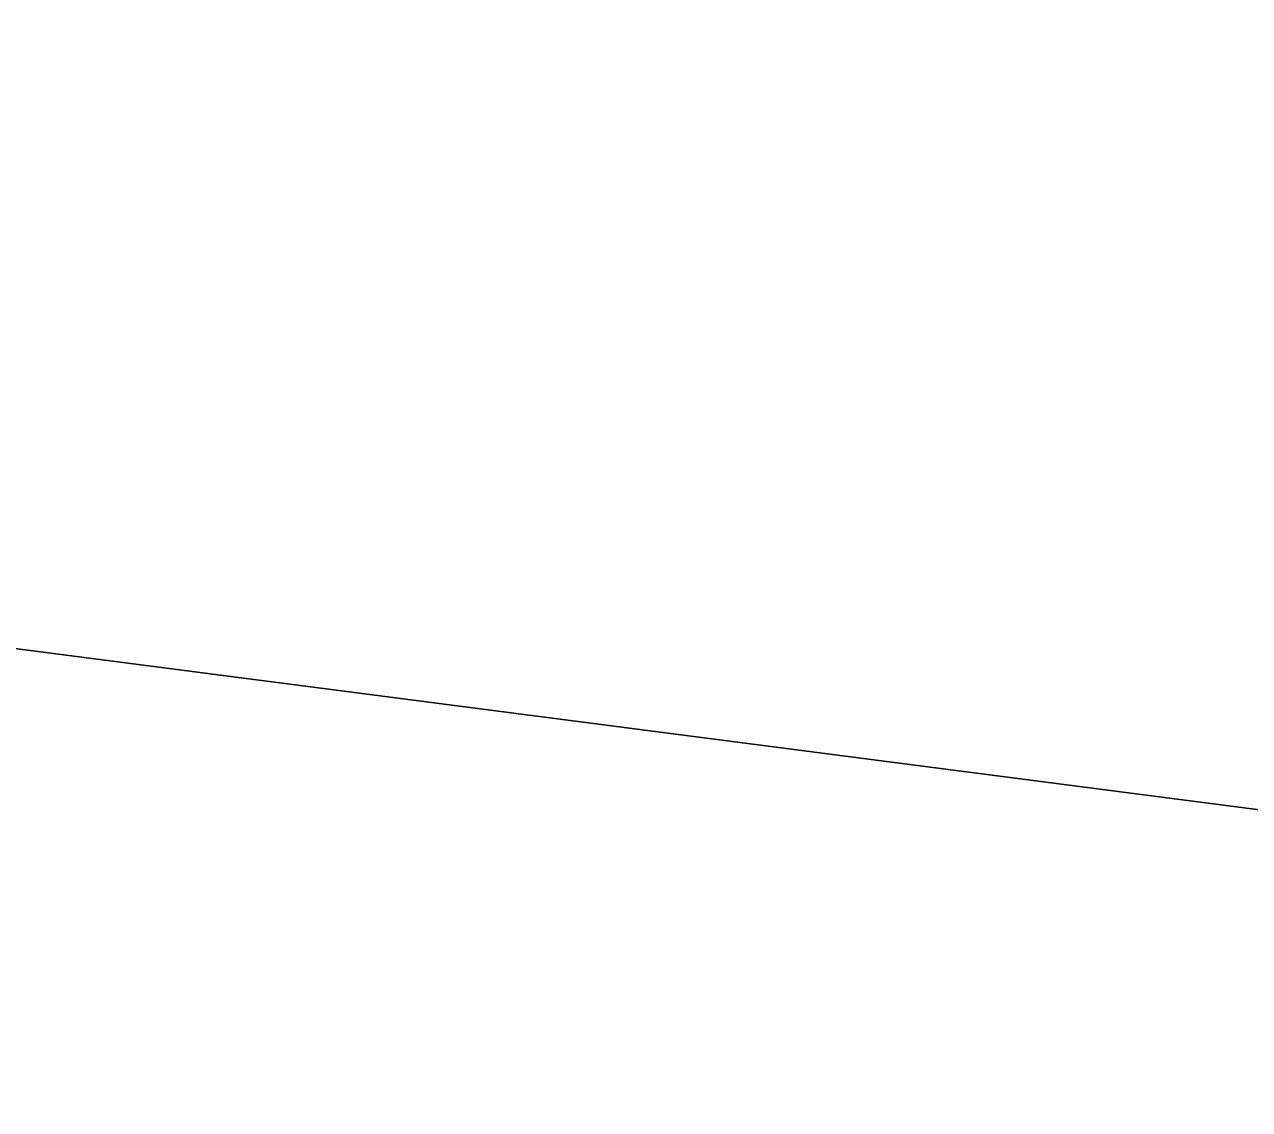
# Model space of a CAD drawing. Extents: x 1131015 to 1136271, y 133453 to 174329.
# Drawn here: x 1132352.5905 to 1132353.0716, y 156675.4911 to 156675.9175 of the extents above; entities that cross this region are included whole.
import ezdxf

# ---------------------------------------------------------------- set-up
doc = ezdxf.new("R2010")
doc.units = 0
doc.layers.add('DESIGN - EARTHWORK - Shapes', color=7, linetype='Continuous')
doc.layers.add('SURVEY - GROUND - Top of Ground', color=7, linetype='Continuous')

msp = doc.modelspace()

# ---------------------------------------------------------------- linework, layer by layer
at = {"layer": 'DESIGN - EARTHWORK - Shapes'}
for points in [[(1132370.82504, 156679.50013), (1132362.89156, 156674.95378), (1132355.77788, 156675.44363), (1132355.34405, 156675.31451), (1132352.12413, 156675.73236), (1132352.12413, 156675.48236), (1132353.77368, 156675.2683), (1132355.71741, 156675.17563), (1132355.77788, 156675.19363), (1132356.76347, 156675.12576), (1132358.4556, 156675.0451), (1132361.26622, 156674.91111), (1132361.79292, 156674.77943), (1132362.89156, 156674.70378), (1132370.82504, 156679.25013)], [(1132370.82504, 156679.25013), (1132362.89156, 156674.70378), (1132361.79292, 156674.77943), (1132361.26622, 156674.91111), (1132358.4556, 156675.0451), (1132356.76347, 156675.12576), (1132355.77788, 156675.19363), (1132355.71741, 156675.17563), (1132353.77368, 156675.2683), (1132352.12413, 156675.48236), (1132352.12413, 156675.73236), (1132355.34405, 156675.31451), (1132355.77788, 156675.44363), (1132362.89156, 156674.95378), (1132370.82504, 156679.50013)], [(1132370.82504, 156679.50013), (1132362.89156, 156674.95378), (1132355.77788, 156675.44363), (1132355.34405, 156675.31451), (1132352.12413, 156675.73236), (1132352.12413, 156675.48236), (1132353.77368, 156675.2683), (1132355.71741, 156675.17563), (1132355.77788, 156675.19363), (1132356.76347, 156675.12576), (1132358.4556, 156675.0451), (1132361.26622, 156674.91111), (1132361.79292, 156674.77943), (1132362.89156, 156674.70378), (1132370.82504, 156679.25013)], [(1132370.82504, 156679.50013), (1132362.89156, 156674.95378), (1132355.77788, 156675.44363), (1132355.34405, 156675.31451), (1132352.12413, 156675.73236), (1132352.12413, 156675.48236), (1132353.77368, 156675.2683), (1132355.71741, 156675.17563), (1132355.77788, 156675.19363), (1132356.76347, 156675.12576), (1132358.4556, 156675.0451), (1132361.26622, 156674.91111), (1132361.79292, 156674.77943), (1132362.89156, 156674.70378), (1132370.82504, 156679.25013)], [(1132370.82504, 156679.50013), (1132362.89156, 156674.95378), (1132355.77788, 156675.44363), (1132355.34405, 156675.31451), (1132352.12413, 156675.73236), (1132352.12413, 156675.48236), (1132353.77368, 156675.2683), (1132355.71741, 156675.17563), (1132355.77788, 156675.19363), (1132356.76347, 156675.12576), (1132358.4556, 156675.0451), (1132361.26622, 156674.91111), (1132361.79292, 156674.77943), (1132362.89156, 156674.70378), (1132370.82504, 156679.25013)], [(1132370.82504, 156679.50013), (1132362.89156, 156674.95378), (1132355.77788, 156675.44363), (1132355.34405, 156675.31451), (1132352.12413, 156675.73236), (1132352.12413, 156675.48236), (1132353.77368, 156675.2683), (1132355.71741, 156675.17563), (1132355.77788, 156675.19363), (1132356.76347, 156675.12576), (1132358.4556, 156675.0451), (1132361.26622, 156674.91111), (1132361.79292, 156674.77943), (1132362.89156, 156674.70378), (1132370.82504, 156679.25013)], [(1132370.82504, 156679.50013), (1132362.89156, 156674.95378), (1132355.77788, 156675.44363), (1132355.34405, 156675.31451), (1132352.12413, 156675.73236), (1132352.12413, 156675.48236), (1132353.77368, 156675.2683), (1132355.71741, 156675.17563), (1132355.77788, 156675.19363), (1132356.76347, 156675.12576), (1132358.4556, 156675.0451), (1132361.26622, 156674.91111), (1132361.79292, 156674.77943), (1132362.89156, 156674.70378), (1132370.82504, 156679.25013)], [(1132370.82504, 156679.50013), (1132362.89156, 156674.95378), (1132355.77788, 156675.44363), (1132355.34405, 156675.31451), (1132352.12413, 156675.73236), (1132352.12413, 156675.48236), (1132353.77368, 156675.2683), (1132355.71741, 156675.17563), (1132355.77788, 156675.19363), (1132356.76347, 156675.12576), (1132358.4556, 156675.0451), (1132361.26622, 156674.91111), (1132361.79292, 156674.77943), (1132362.89156, 156674.70378), (1132370.82504, 156679.25013)], [(1132370.82504, 156679.50013), (1132362.89156, 156674.95378), (1132355.77788, 156675.44363), (1132355.34405, 156675.31451), (1132352.12413, 156675.73236), (1132352.12413, 156675.48236), (1132353.77368, 156675.2683), (1132355.71741, 156675.17563), (1132355.77788, 156675.19363), (1132356.76347, 156675.12576), (1132358.4556, 156675.0451), (1132361.26622, 156674.91111), (1132361.79292, 156674.77943), (1132362.89156, 156674.70378), (1132370.82504, 156679.25013)], [(1132370.82504, 156679.50013), (1132362.89156, 156674.95378), (1132355.77788, 156675.44363), (1132355.34405, 156675.31451), (1132352.12413, 156675.73236), (1132352.12413, 156675.48236), (1132353.77368, 156675.2683), (1132355.71741, 156675.17563), (1132355.77788, 156675.19363), (1132356.76347, 156675.12576), (1132358.4556, 156675.0451), (1132361.26622, 156674.91111), (1132361.79292, 156674.77943), (1132362.89156, 156674.70378), (1132370.82504, 156679.25013)], [(1132370.82504, 156679.50013), (1132362.89156, 156674.95378), (1132355.77788, 156675.44363), (1132355.34405, 156675.31451), (1132352.12413, 156675.73236), (1132352.12413, 156675.48236), (1132353.77368, 156675.2683), (1132355.71741, 156675.17563), (1132355.77788, 156675.19363), (1132356.76347, 156675.12576), (1132358.4556, 156675.0451), (1132361.26622, 156674.91111), (1132361.79292, 156674.77943), (1132362.89156, 156674.70378), (1132370.82504, 156679.25013)], [(1132370.82504, 156679.50013), (1132362.89156, 156674.95378), (1132355.77788, 156675.44363), (1132355.34405, 156675.31451), (1132352.12413, 156675.73236), (1132352.12413, 156675.48236), (1132353.77368, 156675.2683), (1132355.71741, 156675.17563), (1132355.77788, 156675.19363), (1132356.76347, 156675.12576), (1132358.4556, 156675.0451), (1132361.26622, 156674.91111), (1132361.79292, 156674.77943), (1132362.89156, 156674.70378), (1132370.82504, 156679.25013)], [(1132370.82504, 156679.50013), (1132362.89156, 156674.95378), (1132355.77788, 156675.44363), (1132355.34405, 156675.31451), (1132352.12413, 156675.73236), (1132352.12413, 156675.48236), (1132353.77368, 156675.2683), (1132355.71741, 156675.17563), (1132355.77788, 156675.19363), (1132356.76347, 156675.12576), (1132358.4556, 156675.0451), (1132361.26622, 156674.91111), (1132361.79292, 156674.77943), (1132362.89156, 156674.70378), (1132370.82504, 156679.25013)], [(1132370.82504, 156679.50013), (1132362.89156, 156674.95378), (1132355.77788, 156675.44363), (1132355.34405, 156675.31451), (1132352.12413, 156675.73236), (1132352.12413, 156675.48236), (1132353.77368, 156675.2683), (1132355.71741, 156675.17563), (1132355.77788, 156675.19363), (1132356.76347, 156675.12576), (1132358.4556, 156675.0451), (1132361.26622, 156674.91111), (1132361.79292, 156674.77943), (1132362.89156, 156674.70378), (1132370.82504, 156679.25013)], [(1132370.82504, 156679.50013), (1132362.89156, 156674.95378), (1132355.77788, 156675.44363), (1132355.34405, 156675.31451), (1132352.12413, 156675.73236), (1132352.12413, 156675.48236), (1132353.77368, 156675.2683), (1132355.71741, 156675.17563), (1132355.77788, 156675.19363), (1132356.76347, 156675.12576), (1132358.4556, 156675.0451), (1132361.26622, 156674.91111), (1132361.79292, 156674.77943), (1132362.89156, 156674.70378), (1132370.82504, 156679.25013)], [(1132370.82504, 156679.50013), (1132362.89156, 156674.95378), (1132355.77788, 156675.44363), (1132355.34405, 156675.31451), (1132352.12413, 156675.73236), (1132352.12413, 156675.48236), (1132353.77368, 156675.2683), (1132355.71741, 156675.17563), (1132355.77788, 156675.19363), (1132356.76347, 156675.12576), (1132358.4556, 156675.0451), (1132361.26622, 156674.91111), (1132361.79292, 156674.77943), (1132362.89156, 156674.70378), (1132370.82504, 156679.25013)], [(1132370.82504, 156679.50013), (1132362.89156, 156674.95378), (1132355.77788, 156675.44363), (1132355.34405, 156675.31451), (1132352.12413, 156675.73236), (1132352.12413, 156675.48236), (1132353.77368, 156675.2683), (1132355.71741, 156675.17563), (1132355.77788, 156675.19363), (1132356.76347, 156675.12576), (1132358.4556, 156675.0451), (1132361.26622, 156674.91111), (1132361.79292, 156674.77943), (1132362.89156, 156674.70378), (1132370.82504, 156679.25013)], [(1132370.82504, 156679.50013), (1132362.89156, 156674.95378), (1132355.77788, 156675.44363), (1132355.34405, 156675.31451), (1132352.12413, 156675.73236), (1132352.12413, 156675.48236), (1132353.77368, 156675.2683), (1132355.71741, 156675.17563), (1132355.77788, 156675.19363), (1132356.76347, 156675.12576), (1132358.4556, 156675.0451), (1132361.26622, 156674.91111), (1132361.79292, 156674.77943), (1132362.89156, 156674.70378), (1132370.82504, 156679.25013)]]:
    msp.add_lwpolyline(points, dxfattribs=at)
at = {"layer": 'SURVEY - GROUND - Top of Ground'}
msp.add_line((1132352.12413, 156675.73236), (1132355.34405, 156675.31451), dxfattribs=at)

doc.saveas('drawing.dxf')
